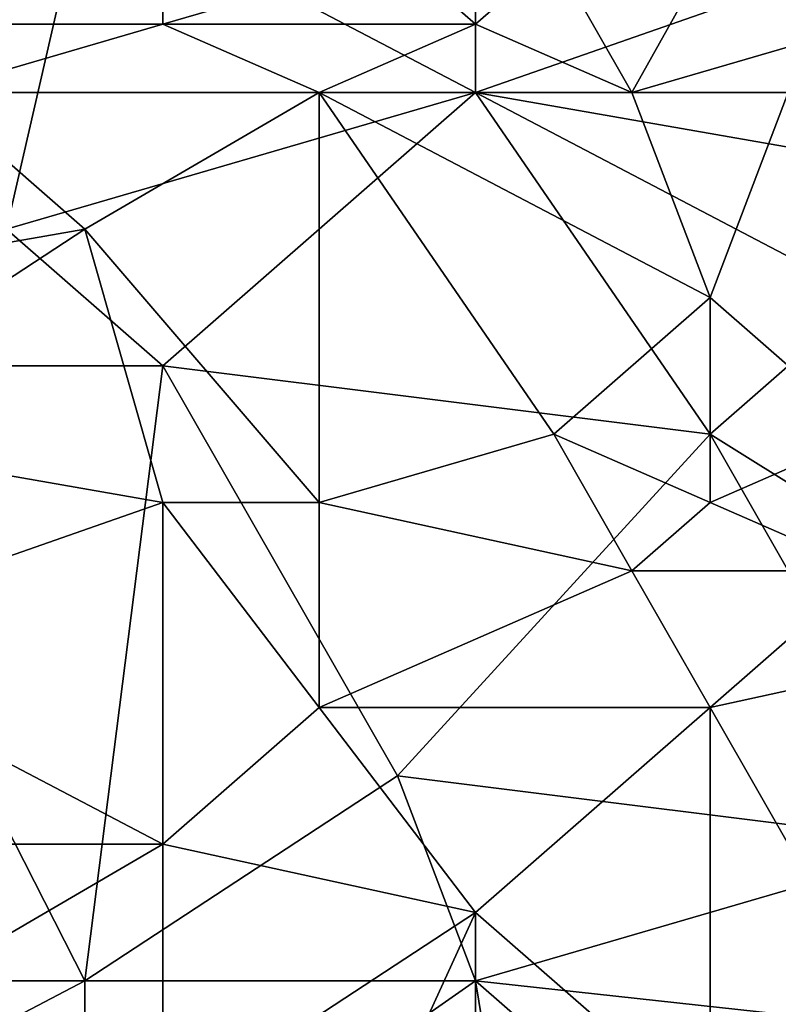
# Model space of a CAD drawing. Extents: x -161 to 11, y -10 to 160.
# Tile 417 of 499: x 0.8732 to 0.9166, y 0.093 to 0.1493. Entities that reach past the tile are written whole.
import ezdxf

# ---------------------------------------------------------------- set-up
doc = ezdxf.new("R2010")
doc.units = 0
doc.header["$MEASUREMENT"] = 0
doc.layers.get('0').update_dxf_attribs({"linetype": 'CONTINUOUS'})

msp = doc.modelspace()

# ---------------------------------------------------------------- linework, layer by layer
for points in [[(0.899244, 0.160755, 0.266152), (0.899244, 0.14513, 0.265824), (0.876889, 0.156849, 0.2663)], [(0.921599, 0.152943, 0.265639), (0.899244, 0.14513, 0.265824), (0.899244, 0.160755, 0.266152)], [(0.88136, 0.152943, 0.378691), (0.876889, 0.156849, 0.376759), (0.859005, 0.149037, 0.379959)], [(0.876889, 0.156849, 0.376759), (0.859005, 0.156849, 0.377026), (0.859005, 0.149037, 0.379959)], [(0.876889, 0.156849, 0.2663), (0.872418, 0.137318, 0.266096), (0.863476, 0.156849, 0.266454)], [(0.872418, 0.137318, 0.266096), (0.876889, 0.156849, 0.2663), (0.899244, 0.14513, 0.265824)], [(0.903715, 0.152943, 0.378348), (0.908186, 0.14513, 0.380328), (0.912657, 0.153152, 0.377737)], [(0.912657, 0.153152, 0.377737), (0.908186, 0.14513, 0.380328), (0.921599, 0.149037, 0.378421)], [(0.912657, 0.153152, 0.377737), (0.921599, 0.149037, 0.378421), (0.930542, 0.152943, 0.376143)], [(0.88136, 0.149037, 0.379995), (0.88136, 0.152943, 0.378691), (0.859005, 0.149037, 0.379959)], [(0.899244, 0.149037, 0.379733), (0.894773, 0.152943, 0.378665), (0.88136, 0.149037, 0.379995)], [(0.894773, 0.152943, 0.378665), (0.88136, 0.152943, 0.378691), (0.88136, 0.149037, 0.379995)], [(0.894773, 0.152943, 0.378665), (0.899244, 0.149037, 0.379733), (0.903715, 0.152943, 0.378348)], [(0.908186, 0.14513, 0.380328), (0.903715, 0.152943, 0.378348), (0.899244, 0.149037, 0.379733)], [(0.921599, 0.152943, 0.265639), (0.921599, 0.141224, 0.265471), (0.899244, 0.14513, 0.265824)], [(0.859005, 0.149037, 0.379959), (0.867947, 0.14513, 0.380911), (0.88136, 0.149037, 0.379995)], [(0.867947, 0.14513, 0.380911), (0.890302, 0.14513, 0.380814), (0.88136, 0.149037, 0.379995)], [(0.88136, 0.149037, 0.379995), (0.890302, 0.14513, 0.380814), (0.899244, 0.149037, 0.379733)], [(0.890302, 0.14513, 0.380814), (0.908186, 0.14513, 0.380328), (0.899244, 0.149037, 0.379733)], [(0.917128, 0.14513, 0.379805), (0.921599, 0.149037, 0.378421), (0.908186, 0.14513, 0.380328)], [(0.854534, 0.133412, 0.383105), (0.876889, 0.137318, 0.382307), (0.867947, 0.14513, 0.380911)], [(0.876889, 0.137318, 0.382307), (0.890302, 0.14513, 0.380814), (0.867947, 0.14513, 0.380911)], [(0.872418, 0.137318, 0.266096), (0.899244, 0.14513, 0.265824), (0.88136, 0.129505, 0.266088)], [(0.890302, 0.14513, 0.380814), (0.876889, 0.137318, 0.382307), (0.890302, 0.121693, 0.385122)], [(0.912657, 0.125599, 0.265659), (0.88136, 0.129505, 0.266088), (0.899244, 0.14513, 0.265824)], [(0.912657, 0.133412, 0.382253), (0.908186, 0.14513, 0.380328), (0.890302, 0.14513, 0.380814)], [(0.890302, 0.14513, 0.380814), (0.903715, 0.125599, 0.3841), (0.912657, 0.133412, 0.382253)], [(0.890302, 0.14513, 0.380814), (0.890302, 0.121693, 0.385122), (0.903715, 0.125599, 0.3841)], [(0.899244, 0.14513, 0.265824), (0.921599, 0.141224, 0.265471), (0.921599, 0.133412, 0.265464)], [(0.912657, 0.125599, 0.265659), (0.899244, 0.14513, 0.265824), (0.921599, 0.133412, 0.265464)], [(0.908186, 0.14513, 0.380328), (0.912657, 0.133412, 0.382253), (0.917128, 0.14513, 0.379805)], [(0.917128, 0.14513, 0.379805), (0.912657, 0.133412, 0.382253), (0.921599, 0.125599, 0.383282)], [(0.876889, 0.137318, 0.382307), (0.854534, 0.133412, 0.383105), (0.859005, 0.125599, 0.384623)], [(0.872418, 0.137318, 0.266096), (0.88136, 0.129505, 0.266088), (0.859005, 0.129505, 0.26634)], [(0.88136, 0.121693, 0.38523), (0.876889, 0.137318, 0.382307), (0.859005, 0.125599, 0.384623)], [(0.876889, 0.137318, 0.382307), (0.88136, 0.121693, 0.38523), (0.890302, 0.121693, 0.385122)], [(0.912657, 0.121693, 0.384454), (0.912657, 0.133412, 0.382253), (0.903715, 0.125599, 0.3841)], [(0.912657, 0.133412, 0.382253), (0.912657, 0.121693, 0.384454), (0.921599, 0.125599, 0.383282)], [(0.912657, 0.125599, 0.265659), (0.921599, 0.133412, 0.265464), (0.943955, 0.106068, 0.265396)], [(0.876889, 0.094349, 0.266954), (0.854534, 0.094349, 0.26729), (0.859005, 0.129505, 0.26634)], [(0.876889, 0.094349, 0.266954), (0.859005, 0.129505, 0.26634), (0.88136, 0.129505, 0.266088)], [(0.894773, 0.106068, 0.26634), (0.876889, 0.094349, 0.266954), (0.88136, 0.129505, 0.266088)], [(0.894773, 0.106068, 0.26634), (0.88136, 0.129505, 0.266088), (0.912657, 0.125599, 0.265659)], [(0.88136, 0.121693, 0.38523), (0.859005, 0.125599, 0.384623), (0.859005, 0.11388, 0.386574)], [(0.908186, 0.117787, 0.385277), (0.903715, 0.125599, 0.3841), (0.890302, 0.121693, 0.385122)], [(0.92607, 0.102162, 0.265732), (0.894773, 0.106068, 0.26634), (0.912657, 0.125599, 0.265659)], [(0.903715, 0.125599, 0.3841), (0.908186, 0.117787, 0.385277), (0.912657, 0.121693, 0.384454)], [(0.921599, 0.117787, 0.384609), (0.921599, 0.125599, 0.383282), (0.912657, 0.121693, 0.384454)], [(0.92607, 0.102162, 0.265732), (0.912657, 0.125599, 0.265659), (0.943955, 0.106068, 0.265396)], [(0.88136, 0.102162, 0.388191), (0.88136, 0.121693, 0.38523), (0.859005, 0.11388, 0.386574)], [(0.890302, 0.121693, 0.385122), (0.88136, 0.121693, 0.38523), (0.890302, 0.109974, 0.386955)], [(0.88136, 0.121693, 0.38523), (0.88136, 0.102162, 0.388191), (0.890302, 0.109974, 0.386955)], [(0.908186, 0.117787, 0.385277), (0.890302, 0.121693, 0.385122), (0.890302, 0.109974, 0.386955)], [(0.908186, 0.117787, 0.385277), (0.921599, 0.117787, 0.384609), (0.912657, 0.121693, 0.384454)], [(0.912657, 0.109974, 0.386248), (0.908186, 0.117787, 0.385277), (0.890302, 0.109974, 0.386955)], [(0.921599, 0.117787, 0.384609), (0.908186, 0.117787, 0.385277), (0.912657, 0.109974, 0.386248)], [(0.930542, 0.11388, 0.384586), (0.921599, 0.117787, 0.384609), (0.912657, 0.109974, 0.386248)], [(0.859005, 0.11388, 0.386574), (0.863476, 0.102162, 0.388286), (0.88136, 0.102162, 0.388191)], [(0.930542, 0.11388, 0.384586), (0.912657, 0.109974, 0.386248), (0.921599, 0.094349, 0.387775)], [(0.899244, 0.098255, 0.388387), (0.890302, 0.109974, 0.386955), (0.88136, 0.102162, 0.388191)], [(0.890302, 0.109974, 0.386955), (0.899244, 0.098255, 0.388387), (0.912657, 0.109974, 0.386248)], [(0.912657, 0.086537, 0.389202), (0.912657, 0.109974, 0.386248), (0.899244, 0.098255, 0.388387)], [(0.912657, 0.109974, 0.386248), (0.912657, 0.086537, 0.389202), (0.921599, 0.094349, 0.387775)], [(0.899244, 0.094349, 0.266424), (0.876889, 0.094349, 0.266954), (0.894773, 0.106068, 0.26634)], [(0.899244, 0.094349, 0.266424), (0.894773, 0.106068, 0.26634), (0.92607, 0.102162, 0.265732)], [(0.88136, 0.102162, 0.388191), (0.863476, 0.102162, 0.388286), (0.867947, 0.094349, 0.38933)], [(0.88136, 0.086537, 0.390163), (0.88136, 0.102162, 0.388191), (0.867947, 0.094349, 0.38933)], [(0.88136, 0.102162, 0.388191), (0.88136, 0.086537, 0.390163), (0.899244, 0.098255, 0.388387)], [(0.899244, 0.094349, 0.266424), (0.92607, 0.102162, 0.265732), (0.935013, 0.090443, 0.265636)], [(0.88136, 0.086537, 0.390163), (0.890302, 0.078724, 0.390817), (0.899244, 0.098255, 0.388387)], [(0.899244, 0.098255, 0.388387), (0.890302, 0.078724, 0.390817), (0.899244, 0.078724, 0.390543)], [(0.899244, 0.098255, 0.388387), (0.899244, 0.078724, 0.390543), (0.912657, 0.086537, 0.389202)], [(0.854534, 0.094349, 0.26729), (0.876889, 0.094349, 0.266954), (0.854534, 0.08263, 0.267462)], [(0.867947, 0.094349, 0.38933), (0.854534, 0.074818, 0.391721), (0.88136, 0.086537, 0.390163)], [(0.876889, 0.078724, 0.26714), (0.854534, 0.08263, 0.267462), (0.876889, 0.094349, 0.266954)], [(0.876889, 0.078724, 0.26714), (0.876889, 0.094349, 0.266954), (0.899244, 0.094349, 0.266424)], [(0.903715, 0.067005, 0.266454), (0.876889, 0.078724, 0.26714), (0.899244, 0.094349, 0.266424)], [(0.912657, 0.08263, 0.266215), (0.899244, 0.094349, 0.266424), (0.935013, 0.090443, 0.265636)], [(0.903715, 0.067005, 0.266454), (0.899244, 0.094349, 0.266424), (0.912657, 0.08263, 0.266215)], [(0.930542, 0.086537, 0.387892), (0.921599, 0.094349, 0.387775), (0.912657, 0.086537, 0.389202)]]:
    msp.add_3dface(points)

doc.saveas('drawing.dxf')
